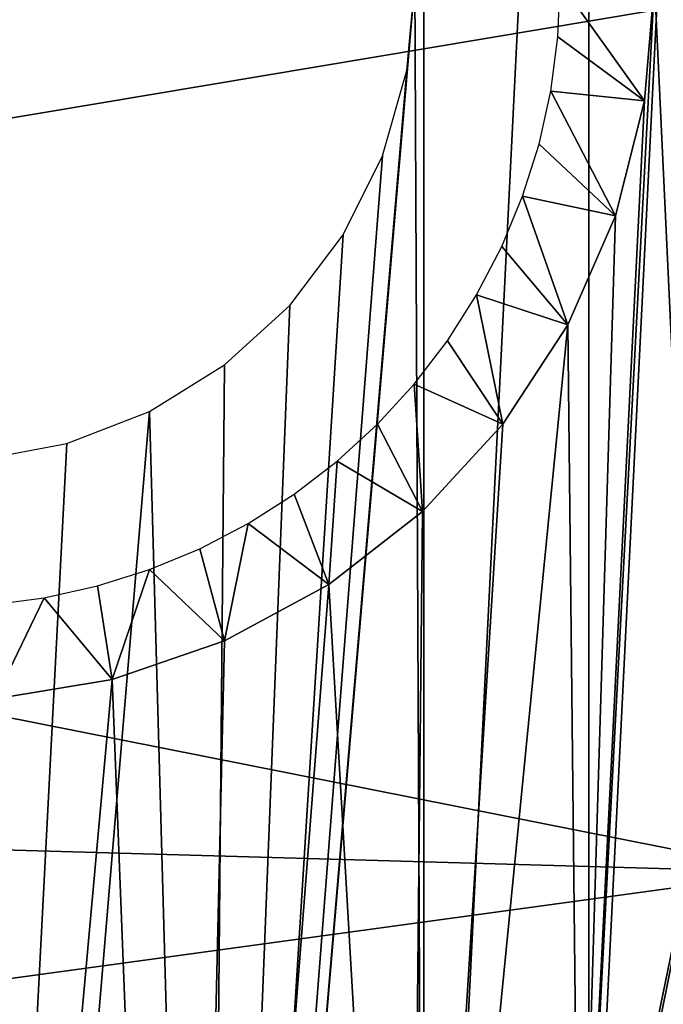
# Model space of a CAD drawing. Header units: millimetres. Extents: x -43.6 to 43.6, y -43.6 to 43.6.
# Tile 552 of 637: x 33.3 to 35, y -2.7 to -0.1. Entities that reach past the tile are written whole.
import ezdxf

# ---------------------------------------------------------------- set-up
doc = ezdxf.new("R2010")
doc.units = ezdxf.units.MM
doc.header["$LTSCALE"] = 52.148148
for name, color, linetype in [('154', 7, 'CONTINUOUS'), ('157', 7, 'CONTINUOUS'), ('301', 7, 'CONTINUOUS'), ('31', 7, 'CONTINUOUS'), ('53', 7, 'CONTINUOUS'), ('59', 7, 'CONTINUOUS'), ('68', 7, 'CONTINUOUS')]:
    doc.layers.add(name, color=color, linetype=linetype)

msp = doc.modelspace()

# ---------------------------------------------------------------- linework, layer by layer
at = {"layer": '154', "color": 2, "linetype": 'Continuous'}
for points in [[(35.4002, 0, 25.9303), (29.0397, 0, 2.3697), (29.0199, -1.0705, 2.3697), (35.4002, 0, 25.9303)], [(35.3239, -2.3206, 25.9303), (35.4002, 0, 25.9303), (29.0199, -1.0705, 2.3697), (35.3239, -2.3206, 25.9303)], [(28.9607, -2.1399, 2.3697), (35.3239, -2.3206, 25.9303), (29.0199, -1.0705, 2.3697), (28.9607, -2.1399, 2.3697)], [(28.8624, -3.2034, 2.3697), (35.3239, -2.3206, 25.9303), (28.9607, -2.1399, 2.3697), (28.8624, -3.2034, 2.3697)], [(35.0966, -4.6252, 25.9303), (35.3239, -2.3206, 25.9303), (28.8624, -3.2034, 2.3697), (35.0966, -4.6252, 25.9303)]]:
    msp.add_3dface(points, dxfattribs=at)
at = {"layer": '157', "color": 1, "linetype": 'Continuous'}
for points in [[(34.3729, -5.0327, -15), (34.35, 0, -15), (34.3729, 5.0327, -15), (34.3729, -5.0327, -15)], [(34.8039, 3.6307, -15), (34.3729, -5.0327, -15), (34.3729, 5.0327, -15), (34.8039, 3.6307, -15)], [(34.8039, -3.6307, -15), (34.3729, -5.0327, -15), (34.8039, 3.6307, -15), (34.8039, -3.6307, -15)], [(35.0937, 2.1929, -15), (34.8039, -3.6307, -15), (34.8039, 3.6307, -15), (35.0937, 2.1929, -15)], [(35.0937, -2.1929, -15), (34.8039, -3.6307, -15), (35.0937, 2.1929, -15), (35.0937, -2.1929, -15)], [(34.3287, -0.2297, -15), (34.35, 0, -15), (33.8048, -6.385, -15), (34.3287, -0.2297, -15)], [(33.8048, -6.385, -15), (34.35, 0, -15), (34.3729, -5.0327, -15), (33.8048, -6.385, -15)], [(34.2656, -0.4516, -15), (34.3287, -0.2297, -15), (33.8048, -6.385, -15), (34.2656, -0.4516, -15)], [(34.1628, -0.658, -15), (34.2656, -0.4516, -15), (33.8048, -6.385, -15), (34.1628, -0.658, -15)], [(34.0238, -0.8421, -15), (34.1628, -0.658, -15), (33.8048, -6.385, -15), (34.0238, -0.8421, -15)], [(33.8533, -0.9975, -15), (34.0238, -0.8421, -15), (33.8048, -6.385, -15), (33.8533, -0.9975, -15)], [(33.6572, -1.119, -15), (33.8533, -0.9975, -15), (33.8048, -6.385, -15), (33.6572, -1.119, -15)], [(33.4421, -1.2023, -15), (33.6572, -1.119, -15), (33.1052, -7.6741, -15), (33.4421, -1.2023, -15)], [(33.1052, -7.6741, -15), (33.6572, -1.119, -15), (33.8048, -6.385, -15), (33.1052, -7.6741, -15)], [(33.2153, -1.2447, -15), (33.4421, -1.2023, -15), (33.1052, -7.6741, -15), (33.2153, -1.2447, -15)]]:
    msp.add_3dface(points, dxfattribs=at)
at = {"layer": '301', "linetype": 'Continuous'}
msp.add_3dface([(34.8039, -3.6307, -15), (35.0937, -2.1929, -15), (35.0601, -2.7671, -14.9919), (34.8039, -3.6307, -15)], dxfattribs=at)
at = {"layer": '31', "color": 40, "linetype": 'Continuous', "true_color": 0xffde00}
for points in [[(35.0799, 2.2336, -20.2), (35.0799, -2.2336, -20.2), (34.975, 0, -20.2), (35.0799, 2.2336, -20.2)], [(35.0799, -2.2336, -20.2), (34.7791, -3.6972, -20.2), (34.975, 0, -20.2), (35.0799, -2.2336, -20.2)], [(34.975, 0, -20.2), (34.7791, -3.6972, -20.2), (34.9494, -0.3086, -20.2), (34.975, 0, -20.2)], [(34.9494, -0.3086, -20.2), (34.7791, -3.6972, -20.2), (34.8734, -0.6088, -20.2), (34.9494, -0.3086, -20.2)], [(34.8734, -0.6088, -20.2), (34.7791, -3.6972, -20.2), (34.749, -0.8924, -20.2), (34.8734, -0.6088, -20.2)], [(34.7791, -3.6972, -20.2), (34.3318, -5.1228, -20.2), (34.749, -0.8924, -20.2), (34.7791, -3.6972, -20.2)], [(34.749, -0.8924, -20.2), (34.3318, -5.1228, -20.2), (34.5796, -1.1516, -20.2), (34.749, -0.8924, -20.2)], [(34.5796, -1.1516, -20.2), (34.3318, -5.1228, -20.2), (34.3699, -1.3795, -20.2), (34.5796, -1.1516, -20.2)], [(34.3699, -1.3795, -20.2), (34.3318, -5.1228, -20.2), (34.1255, -1.5697, -20.2), (34.3699, -1.3795, -20.2)], [(34.3318, -5.1228, -20.2), (33.7426, -6.4959, -20.2), (34.1255, -1.5697, -20.2), (34.3318, -5.1228, -20.2)], [(34.1255, -1.5697, -20.2), (33.7426, -6.4959, -20.2), (33.8532, -1.7171, -20.2), (34.1255, -1.5697, -20.2)], [(33.8532, -1.7171, -20.2), (33.7426, -6.4959, -20.2), (33.5603, -1.8176, -20.2), (33.8532, -1.7171, -20.2)], [(33.7426, -6.4959, -20.2), (33.0175, -7.8023, -20.2), (33.5603, -1.8176, -20.2), (33.7426, -6.4959, -20.2)], [(33.5603, -1.8176, -20.2), (33.0175, -7.8023, -20.2), (33.2548, -1.8686, -20.2), (33.5603, -1.8176, -20.2)]]:
    msp.add_3dface(points, dxfattribs=at)
at = {"layer": '53', "color": 40, "linetype": 'Continuous', "true_color": 0xffde00}
msp.add_3dface([(34.7914, -3.6495, -15), (35.0512, -2.7819, -15.0085), (35.0843, -2.2044, -15), (34.7914, -3.6495, -15)], dxfattribs=at)
at = {"layer": '59', "color": 40, "linetype": 'Continuous', "true_color": 0xffde00}
msp.add_3dface([(34.7791, -3.6972, -20.2), (35.0799, -2.2336, -20.2), (35.0439, -2.8185, -20.1915), (34.7791, -3.6972, -20.2)], dxfattribs=at)
at = {"layer": '68', "color": 40, "linetype": 'Continuous', "true_color": 0xffde00}
for points in [[(34.7294, 0, -19.95), (34.9494, -0.3086, -20.2), (34.7232, -0.142, -19.95), (34.7294, 0, -19.95)], [(34.975, 0, -20.2), (34.9494, -0.3086, -20.2), (34.7294, 0, -19.95), (34.975, 0, -20.2)], [(34.7232, -0.142, -19.95), (34.9494, -0.3086, -20.2), (34.7046, -0.2829, -19.95), (34.7232, -0.142, -19.95)], [(34.7046, -0.2829, -19.95), (34.8734, -0.6088, -20.2), (34.6738, -0.4217, -19.95), (34.7046, -0.2829, -19.95)], [(34.9494, -0.3086, -20.2), (34.8734, -0.6088, -20.2), (34.7046, -0.2829, -19.95), (34.9494, -0.3086, -20.2)], [(34.6738, -0.4217, -19.95), (34.8734, -0.6088, -20.2), (34.6311, -0.5573, -19.95), (34.6738, -0.4217, -19.95)], [(34.6311, -0.5573, -19.95), (34.749, -0.8924, -20.2), (34.5767, -0.6886, -19.95), (34.6311, -0.5573, -19.95)], [(34.8734, -0.6088, -20.2), (34.749, -0.8924, -20.2), (34.6311, -0.5573, -19.95), (34.8734, -0.6088, -20.2)], [(34.5767, -0.6886, -19.95), (34.749, -0.8924, -20.2), (34.5111, -0.8147, -19.95), (34.5767, -0.6886, -19.95)], [(34.5111, -0.8147, -19.95), (34.5796, -1.1516, -20.2), (34.4347, -0.9346, -19.95), (34.5111, -0.8147, -19.95)], [(34.749, -0.8924, -20.2), (34.5796, -1.1516, -20.2), (34.5111, -0.8147, -19.95), (34.749, -0.8924, -20.2)], [(34.4347, -0.9346, -19.95), (34.5796, -1.1516, -20.2), (34.3482, -1.0473, -19.95), (34.4347, -0.9346, -19.95)], [(34.3482, -1.0473, -19.95), (34.3699, -1.3795, -20.2), (34.2521, -1.1521, -19.95), (34.3482, -1.0473, -19.95)], [(34.5796, -1.1516, -20.2), (34.3699, -1.3795, -20.2), (34.3482, -1.0473, -19.95), (34.5796, -1.1516, -20.2)], [(34.2521, -1.1521, -19.95), (34.3699, -1.3795, -20.2), (34.1473, -1.2482, -19.95), (34.2521, -1.1521, -19.95)], [(34.1473, -1.2482, -19.95), (34.1255, -1.5697, -20.2), (34.0346, -1.3347, -19.95), (34.1473, -1.2482, -19.95)], [(34.3699, -1.3795, -20.2), (34.1255, -1.5697, -20.2), (34.1473, -1.2482, -19.95), (34.3699, -1.3795, -20.2)], [(34.0346, -1.3347, -19.95), (34.1255, -1.5697, -20.2), (33.9147, -1.4111, -19.95), (34.0346, -1.3347, -19.95)], [(33.9147, -1.4111, -19.95), (33.8532, -1.7171, -20.2), (33.7886, -1.4767, -19.95), (33.9147, -1.4111, -19.95)], [(34.1255, -1.5697, -20.2), (33.8532, -1.7171, -20.2), (33.9147, -1.4111, -19.95), (34.1255, -1.5697, -20.2)], [(33.7886, -1.4767, -19.95), (33.8532, -1.7171, -20.2), (33.6573, -1.5311, -19.95), (33.7886, -1.4767, -19.95)], [(33.6573, -1.5311, -19.95), (33.5603, -1.8176, -20.2), (33.5217, -1.5738, -19.95), (33.6573, -1.5311, -19.95)], [(33.8532, -1.7171, -20.2), (33.5603, -1.8176, -20.2), (33.6573, -1.5311, -19.95), (33.8532, -1.7171, -20.2)], [(33.5217, -1.5738, -19.95), (33.5603, -1.8176, -20.2), (33.3829, -1.6046, -19.95), (33.5217, -1.5738, -19.95)], [(33.3829, -1.6046, -19.95), (33.2548, -1.8686, -20.2), (33.242, -1.6232, -19.95), (33.3829, -1.6046, -19.95)], [(33.5603, -1.8176, -20.2), (33.2548, -1.8686, -20.2), (33.3829, -1.6046, -19.95), (33.5603, -1.8176, -20.2)]]:
    msp.add_3dface(points, dxfattribs=at)

doc.saveas('drawing.dxf')
